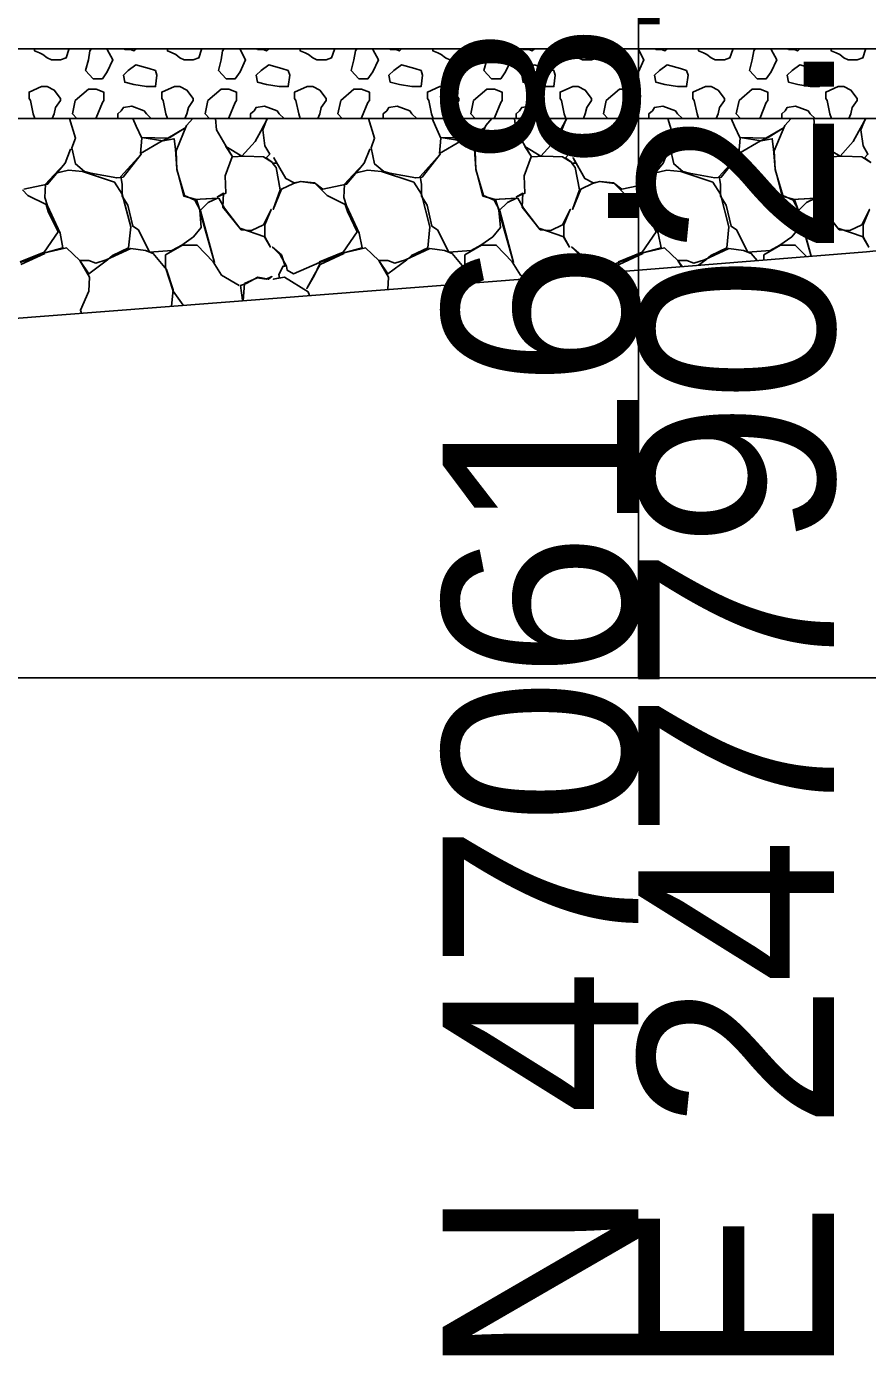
# Model space of a CAD drawing. Extents: x -26 to 4781, y -31 to 24738.
# Drawn here: x 2291.24 to 2303.28, y 7490.31 to 7509.32 of the extents above; entities that cross this region are included whole.
import ezdxf

# ---------------------------------------------------------------- set-up
doc = ezdxf.new("R2010")
doc.units = 0
for name, color, linetype in [('DESIGN - SHEET - Light Grid', 7, 'Continuous'), ('DESIGN - TRANSPORTATION - Proposed Layout Patterning', 7, 'Continuous'), ('GEOTECHNICAL – SCRATCH – Level 1', 7, 'Continuous'), ('SURVEY - GROUND - Top of Ground', 7, 'Continuous')]:
    doc.layers.add(name, color=color, linetype=linetype)

msp = doc.modelspace()

# ---------------------------------------------------------------- linework, layer by layer
at = {"layer": 'DESIGN - SHEET - Light Grid'}
for p, q in [((2300, 7500), (2300, 7607.377)), ((2000, 7500), (2300, 7500)), ((2300, 7500), (2600, 7500))]:
    msp.add_line(p, q, dxfattribs=at)
at = {"layer": 'DESIGN - TRANSPORTATION - Proposed Layout Patterning'}
for p, q in [((2291.28, 7508.289), (2291.3, 7508.259)), ((2292.13, 7508.419), (2291.94, 7508.259)), ((2293.18, 7508.289), (2293.2, 7508.259)), ((2294.03, 7508.419), (2293.84, 7508.259)), ((2295.08, 7508.289), (2295.1, 7508.259)), ((2295.93, 7508.419), (2295.74, 7508.259)), ((2296.98, 7508.289), (2297, 7508.259)), ((2297.83, 7508.419), (2297.64, 7508.259)), ((2298.88, 7508.289), (2298.9, 7508.259)), ((2299.73, 7508.419), (2299.54, 7508.259)), ((2300.78, 7508.289), (2300.8, 7508.259)), ((2301.63, 7508.419), (2301.44, 7508.259)), ((2302.68, 7508.289), (2302.7, 7508.259))]:
    msp.add_line(p, q, dxfattribs=at)
for points in [[(2291.36, 7509), (2291.36, 7508.969), (2291.43, 7508.939), (2291.48, 7508.919), (2291.54, 7508.869)], [(2291.54, 7508.869), (2291.6, 7508.839), (2291.73, 7508.839), (2291.81, 7508.869), (2291.85, 7508.989), (2291.85, 7509)], [(2292.13, 7508.839), (2292.09, 7508.689), (2292.2, 7508.569), (2292.33, 7508.569), (2292.4, 7508.669), (2292.48, 7508.839), (2292.4, 7508.989), (2292.389, 7509)], [(2292.173, 7509), (2292.15, 7508.969), (2292.13, 7508.839)], [(2292.645, 7509), (2292.65, 7508.989), (2292.73, 7508.989), (2292.78, 7508.969), (2292.811, 7509)], [(2293.26, 7509), (2293.26, 7508.969), (2293.33, 7508.939), (2293.38, 7508.919), (2293.44, 7508.869)], [(2293.44, 7508.869), (2293.5, 7508.839), (2293.63, 7508.839), (2293.71, 7508.869), (2293.75, 7508.989), (2293.75, 7509)], [(2294.03, 7508.839), (2293.99, 7508.689), (2294.1, 7508.569), (2294.23, 7508.569), (2294.3, 7508.669), (2294.38, 7508.839), (2294.3, 7508.989), (2294.289, 7509)], [(2294.073, 7509), (2294.05, 7508.969), (2294.03, 7508.839)], [(2294.545, 7509), (2294.55, 7508.989), (2294.63, 7508.989), (2294.68, 7508.969), (2294.711, 7509)], [(2295.16, 7509), (2295.16, 7508.969), (2295.23, 7508.939), (2295.28, 7508.919), (2295.34, 7508.869)], [(2295.34, 7508.869), (2295.4, 7508.839), (2295.53, 7508.839), (2295.61, 7508.869), (2295.65, 7508.989), (2295.65, 7509)], [(2295.93, 7508.839), (2295.89, 7508.689), (2296, 7508.569), (2296.13, 7508.569), (2296.2, 7508.669), (2296.28, 7508.839), (2296.2, 7508.989), (2296.189, 7509)], [(2295.973, 7509), (2295.95, 7508.969), (2295.93, 7508.839)], [(2296.445, 7509), (2296.45, 7508.989), (2296.53, 7508.989), (2296.58, 7508.969), (2296.611, 7509)], [(2297.06, 7509), (2297.06, 7508.969), (2297.13, 7508.939), (2297.18, 7508.919), (2297.24, 7508.869)], [(2297.24, 7508.869), (2297.3, 7508.839), (2297.43, 7508.839), (2297.51, 7508.869), (2297.55, 7508.989), (2297.55, 7509)], [(2297.83, 7508.839), (2297.79, 7508.689), (2297.9, 7508.569), (2298.03, 7508.569), (2298.1, 7508.669), (2298.18, 7508.839), (2298.1, 7508.989), (2298.089, 7509)], [(2297.873, 7509), (2297.85, 7508.969), (2297.83, 7508.839)], [(2298.345, 7509), (2298.35, 7508.989), (2298.43, 7508.989), (2298.48, 7508.969), (2298.511, 7509)], [(2298.96, 7509), (2298.96, 7508.969), (2299.03, 7508.939), (2299.08, 7508.919), (2299.14, 7508.869)], [(2299.14, 7508.869), (2299.2, 7508.839), (2299.33, 7508.839), (2299.41, 7508.869), (2299.45, 7508.989), (2299.45, 7509)], [(2299.73, 7508.839), (2299.69, 7508.689), (2299.8, 7508.569), (2299.93, 7508.569), (2300, 7508.669), (2300.08, 7508.839), (2300, 7508.989), (2299.989, 7509)], [(2299.773, 7509), (2299.75, 7508.969), (2299.73, 7508.839)], [(2300.245, 7509), (2300.25, 7508.989), (2300.33, 7508.989), (2300.38, 7508.969), (2300.411, 7509)], [(2300.86, 7509), (2300.86, 7508.969), (2300.93, 7508.939), (2300.98, 7508.919), (2301.04, 7508.869)], [(2301.04, 7508.869), (2301.1, 7508.839), (2301.23, 7508.839), (2301.31, 7508.869), (2301.35, 7508.989), (2301.35, 7509)], [(2301.63, 7508.839), (2301.59, 7508.689), (2301.7, 7508.569), (2301.83, 7508.569), (2301.9, 7508.669), (2301.98, 7508.839), (2301.9, 7508.989), (2301.889, 7509)], [(2301.673, 7509), (2301.65, 7508.969), (2301.63, 7508.839)], [(2302.145, 7509), (2302.15, 7508.989), (2302.23, 7508.989), (2302.28, 7508.969), (2302.311, 7509)], [(2302.76, 7509), (2302.76, 7508.969), (2302.83, 7508.939), (2302.88, 7508.919), (2302.94, 7508.869)], [(2302.94, 7508.869), (2303, 7508.839), (2303.13, 7508.839), (2303.21, 7508.869), (2303.25, 7508.989), (2303.25, 7509)], [(2293.09, 7508.689), (2293, 7508.719), (2292.81, 7508.769), (2292.7, 7508.689), (2292.63, 7508.619), (2292.65, 7508.519), (2292.78, 7508.489), (2292.96, 7508.459), (2293.09, 7508.459), (2293.11, 7508.619), (2293.09, 7508.689)], [(2294.99, 7508.689), (2294.9, 7508.719), (2294.71, 7508.769), (2294.6, 7508.689), (2294.53, 7508.619), (2294.55, 7508.519), (2294.68, 7508.489), (2294.86, 7508.459), (2294.99, 7508.459), (2295.01, 7508.619), (2294.99, 7508.689)], [(2296.89, 7508.689), (2296.8, 7508.719), (2296.61, 7508.769), (2296.5, 7508.689), (2296.43, 7508.619), (2296.45, 7508.519), (2296.58, 7508.489), (2296.76, 7508.459), (2296.89, 7508.459), (2296.91, 7508.619), (2296.89, 7508.689)], [(2298.79, 7508.689), (2298.7, 7508.719), (2298.51, 7508.769), (2298.4, 7508.689), (2298.33, 7508.619), (2298.35, 7508.519), (2298.48, 7508.489), (2298.66, 7508.459), (2298.79, 7508.459), (2298.81, 7508.619), (2298.79, 7508.689)], [(2300.69, 7508.689), (2300.6, 7508.719), (2300.41, 7508.769), (2300.3, 7508.689), (2300.23, 7508.619), (2300.25, 7508.519), (2300.38, 7508.489), (2300.56, 7508.459), (2300.69, 7508.459), (2300.71, 7508.619), (2300.69, 7508.689)], [(2302.59, 7508.689), (2302.5, 7508.719), (2302.31, 7508.769), (2302.2, 7508.689), (2302.13, 7508.619), (2302.15, 7508.519), (2302.28, 7508.489), (2302.46, 7508.459), (2302.59, 7508.459), (2302.61, 7508.619), (2302.59, 7508.689)], [(2291.54, 7508.459), (2291.48, 7508.459), (2291.46, 7508.459), (2291.28, 7508.379), (2291.28, 7508.289)], [(2291.73, 7508.259), (2291.73, 7508.289), (2291.64, 7508.409), (2291.54, 7508.459)], [(2293.44, 7508.459), (2293.38, 7508.459), (2293.36, 7508.459), (2293.18, 7508.379), (2293.18, 7508.289)], [(2293.63, 7508.259), (2293.63, 7508.289), (2293.54, 7508.409), (2293.44, 7508.459)], [(2295.34, 7508.459), (2295.28, 7508.459), (2295.26, 7508.459), (2295.08, 7508.379), (2295.08, 7508.289)], [(2295.53, 7508.259), (2295.53, 7508.289), (2295.44, 7508.409), (2295.34, 7508.459)], [(2297.24, 7508.459), (2297.18, 7508.459), (2297.16, 7508.459), (2296.98, 7508.379), (2296.98, 7508.289)], [(2297.43, 7508.259), (2297.43, 7508.289), (2297.34, 7508.409), (2297.24, 7508.459)], [(2299.14, 7508.459), (2299.08, 7508.459), (2299.06, 7508.459), (2298.88, 7508.379), (2298.88, 7508.289)], [(2299.33, 7508.259), (2299.33, 7508.289), (2299.24, 7508.409), (2299.14, 7508.459)], [(2301.04, 7508.459), (2300.98, 7508.459), (2300.96, 7508.459), (2300.78, 7508.379), (2300.78, 7508.289)], [(2301.23, 7508.259), (2301.23, 7508.289), (2301.14, 7508.409), (2301.04, 7508.459)], [(2302.94, 7508.459), (2302.88, 7508.459), (2302.86, 7508.459), (2302.68, 7508.379), (2302.68, 7508.289)], [(2303.13, 7508.259), (2303.13, 7508.289), (2303.04, 7508.409), (2302.94, 7508.459)], [(2292.35, 7508.259), (2292.35, 7508.379), (2292.24, 7508.419), (2292.13, 7508.419)], [(2294.25, 7508.259), (2294.25, 7508.379), (2294.14, 7508.419), (2294.03, 7508.419)], [(2296.15, 7508.259), (2296.15, 7508.379), (2296.04, 7508.419), (2295.93, 7508.419)], [(2298.05, 7508.259), (2298.05, 7508.379), (2297.94, 7508.419), (2297.83, 7508.419)], [(2299.95, 7508.259), (2299.95, 7508.379), (2299.84, 7508.419), (2299.73, 7508.419)], [(2301.85, 7508.259), (2301.85, 7508.379), (2301.74, 7508.419), (2301.63, 7508.419)], [(2291.3, 7508.259), (2291.34, 7508.069), (2291.362, 7508)], [(2291.612, 7508), (2291.64, 7508.069), (2291.66, 7508.159), (2291.73, 7508.259)], [(2291.94, 7508.259), (2291.9, 7508.069), (2291.963, 7508)], [(2292.229, 7508), (2292.24, 7508.009), (2292.33, 7508.229), (2292.35, 7508.259)], [(2292.93, 7508.109), (2292.75, 7508.179), (2292.63, 7508.159), (2292.6, 7508.109), (2292.55, 7508.069), (2292.55, 7508)], [(2293.029, 7508), (2292.96, 7508.069), (2292.93, 7508.109)], [(2293.2, 7508.259), (2293.24, 7508.069), (2293.262, 7508)], [(2293.512, 7508), (2293.54, 7508.069), (2293.56, 7508.159), (2293.63, 7508.259)], [(2293.84, 7508.259), (2293.8, 7508.069), (2293.863, 7508)], [(2294.129, 7508), (2294.14, 7508.009), (2294.23, 7508.229), (2294.25, 7508.259)], [(2294.83, 7508.109), (2294.65, 7508.179), (2294.53, 7508.159), (2294.5, 7508.109), (2294.45, 7508.069), (2294.45, 7508)], [(2294.929, 7508), (2294.86, 7508.069), (2294.83, 7508.109)], [(2295.1, 7508.259), (2295.14, 7508.069), (2295.162, 7508)], [(2295.412, 7508), (2295.44, 7508.069), (2295.46, 7508.159), (2295.53, 7508.259)], [(2295.74, 7508.259), (2295.7, 7508.069), (2295.763, 7508)], [(2296.029, 7508), (2296.04, 7508.009), (2296.13, 7508.229), (2296.15, 7508.259)], [(2296.73, 7508.109), (2296.55, 7508.179), (2296.43, 7508.159), (2296.4, 7508.109), (2296.35, 7508.069), (2296.35, 7508)], [(2296.829, 7508), (2296.76, 7508.069), (2296.73, 7508.109)], [(2297, 7508.259), (2297.04, 7508.069), (2297.062, 7508)], [(2297.312, 7508), (2297.34, 7508.069), (2297.36, 7508.159), (2297.43, 7508.259)], [(2297.64, 7508.259), (2297.6, 7508.069), (2297.663, 7508)], [(2297.929, 7508), (2297.94, 7508.009), (2298.03, 7508.229), (2298.05, 7508.259)], [(2298.63, 7508.109), (2298.45, 7508.179), (2298.33, 7508.159), (2298.3, 7508.109), (2298.25, 7508.069), (2298.25, 7508)], [(2298.729, 7508), (2298.66, 7508.069), (2298.63, 7508.109)], [(2298.9, 7508.259), (2298.94, 7508.069), (2298.962, 7508)], [(2299.212, 7508), (2299.24, 7508.069), (2299.26, 7508.159), (2299.33, 7508.259)], [(2299.54, 7508.259), (2299.5, 7508.069), (2299.563, 7508)], [(2299.829, 7508), (2299.84, 7508.009), (2299.93, 7508.229), (2299.95, 7508.259)], [(2300.53, 7508.109), (2300.35, 7508.179), (2300.23, 7508.159), (2300.2, 7508.109), (2300.15, 7508.069), (2300.15, 7508)], [(2300.629, 7508), (2300.56, 7508.069), (2300.53, 7508.109)], [(2300.8, 7508.259), (2300.84, 7508.069), (2300.862, 7508)], [(2301.112, 7508), (2301.14, 7508.069), (2301.16, 7508.159), (2301.23, 7508.259)], [(2301.44, 7508.259), (2301.4, 7508.069), (2301.463, 7508)], [(2301.729, 7508), (2301.74, 7508.009), (2301.83, 7508.229), (2301.85, 7508.259)], [(2302.43, 7508.109), (2302.25, 7508.179), (2302.13, 7508.159), (2302.1, 7508.109), (2302.05, 7508.069), (2302.05, 7508)], [(2302.529, 7508), (2302.46, 7508.069), (2302.43, 7508.109)], [(2302.7, 7508.259), (2302.74, 7508.069), (2302.762, 7508)], [(2303.012, 7508), (2303.04, 7508.069), (2303.06, 7508.159), (2303.13, 7508.259)], [(2292.767, 7508), (2292.815, 7507.891), (2292.895, 7507.721), (2292.875, 7507.501), (2293.185, 7507.681), (2293.295, 7507.731), (2293.525, 7507.871), (2293.265, 7507.721), (2292.895, 7507.731), (2293.195, 7507.681), (2293.355, 7507.711), (2293.375, 7507.561), (2293.395, 7507.281), (2293.495, 7506.891), (2293.675, 7506.841), (2293.725, 7506.691), (2293.745, 7506.441), (2293.635, 7506.311), (2293.465, 7506.191), (2293.325, 7506.111), (2293.005, 7506.091), (2292.845, 7506.411), (2292.765, 7506.461), (2292.695, 7506.761), (2292.615, 7506.891), (2292.615, 7507.061), (2292.595, 7507.171), (2292.885, 7507.491), (2292.625, 7507.161), (2292.535, 7507.151), (2292.165, 7507.221), (2292.075, 7507.241), (2291.945, 7507.351), (2291.895, 7507.581), (2291.945, 7507.721), (2291.859, 7508)], [(2293.624, 7508), (2293.535, 7507.901), (2293.385, 7507.541), (2293.395, 7507.271), (2293.505, 7506.901), (2293.655, 7506.831), (2293.735, 7506.681), (2293.935, 7505.941), (2293.725, 7506.681), (2293.845, 7506.801), (2293.975, 7506.861), (2293.645, 7506.841), (2293.995, 7506.861), (2294.075, 7506.721), (2294.295, 7506.431), (2294.655, 7506.311), (2294.735, 7506.161), (2294.655, 7506.301), (2294.655, 7506.481), (2294.745, 7506.701), (2294.635, 7506.481), (2294.465, 7506.401), (2294.315, 7506.411), (2294.055, 7506.731), (2294.065, 7506.931), (2293.975, 7506.881), (2294.095, 7506.931), (2294.085, 7507.181), (2294.185, 7507.451), (2294.365, 7507.461), (2294.635, 7507.451), (2294.765, 7507.371), (2294.675, 7507.441), (2294.725, 7507.491), (2294.655, 7507.611), (2294.625, 7507.841), (2294.685, 7507.991), (2294.694, 7508)], [(2294.694, 7508), (2294.595, 7507.821), (2294.515, 7507.671), (2294.325, 7507.461), (2294.095, 7507.601), (2294.185, 7507.461), (2294.095, 7507.611), (2293.965, 7507.841), (2293.948, 7508)], [(2297.047, 7508), (2297.095, 7507.891), (2297.175, 7507.721), (2297.155, 7507.501), (2297.465, 7507.681), (2297.575, 7507.731), (2297.805, 7507.871), (2297.545, 7507.721), (2297.175, 7507.731), (2297.475, 7507.681), (2297.635, 7507.711), (2297.655, 7507.561), (2297.675, 7507.281), (2297.775, 7506.891), (2297.955, 7506.841), (2298.005, 7506.691), (2298.025, 7506.441), (2297.915, 7506.311), (2297.745, 7506.191), (2297.605, 7506.111), (2297.285, 7506.091), (2297.125, 7506.411), (2297.045, 7506.461), (2296.975, 7506.761), (2296.895, 7506.891), (2296.895, 7507.061), (2296.875, 7507.171), (2297.165, 7507.491), (2296.905, 7507.161), (2296.815, 7507.151), (2296.445, 7507.221), (2296.355, 7507.241), (2296.225, 7507.351), (2296.175, 7507.581), (2296.225, 7507.721), (2296.139, 7508)], [(2297.904, 7508), (2297.815, 7507.901), (2297.665, 7507.541), (2297.675, 7507.271), (2297.785, 7506.901), (2297.935, 7506.831), (2298.015, 7506.681), (2298.215, 7505.941), (2298.005, 7506.681), (2298.125, 7506.801), (2298.255, 7506.861), (2297.925, 7506.841), (2298.275, 7506.861), (2298.355, 7506.721), (2298.575, 7506.431), (2298.935, 7506.311), (2299.015, 7506.161), (2298.935, 7506.301), (2298.935, 7506.481), (2299.025, 7506.701), (2298.915, 7506.481), (2298.745, 7506.401), (2298.595, 7506.411), (2298.335, 7506.731), (2298.345, 7506.931), (2298.255, 7506.881), (2298.375, 7506.931), (2298.365, 7507.181), (2298.465, 7507.451), (2298.645, 7507.461), (2298.915, 7507.451), (2299.045, 7507.371), (2298.955, 7507.441), (2299.005, 7507.491), (2298.935, 7507.611), (2298.905, 7507.841), (2298.965, 7507.991), (2298.974, 7508)], [(2298.974, 7508), (2298.875, 7507.821), (2298.795, 7507.671), (2298.605, 7507.461), (2298.375, 7507.601), (2298.465, 7507.461), (2298.375, 7507.611), (2298.245, 7507.841), (2298.228, 7508)], [(2301.327, 7508), (2301.375, 7507.891), (2301.455, 7507.721), (2301.435, 7507.501), (2301.745, 7507.681), (2301.855, 7507.731), (2302.085, 7507.871), (2301.825, 7507.721), (2301.455, 7507.731), (2301.755, 7507.681), (2301.915, 7507.711), (2301.935, 7507.561), (2301.955, 7507.281), (2302.055, 7506.891), (2302.235, 7506.841), (2302.285, 7506.691), (2302.305, 7506.441), (2302.195, 7506.311), (2302.025, 7506.191), (2301.885, 7506.111), (2301.565, 7506.091), (2301.405, 7506.411), (2301.325, 7506.461), (2301.255, 7506.761), (2301.175, 7506.891), (2301.175, 7507.061), (2301.155, 7507.171), (2301.445, 7507.491), (2301.185, 7507.161), (2301.095, 7507.151), (2300.725, 7507.221), (2300.635, 7507.241), (2300.505, 7507.351), (2300.455, 7507.581), (2300.505, 7507.721), (2300.419, 7508)], [(2302.184, 7508), (2302.095, 7507.901), (2301.945, 7507.541), (2301.955, 7507.271), (2302.065, 7506.901), (2302.215, 7506.831), (2302.295, 7506.681), (2302.471, 7506.03)], [(2302.47, 7506.03), (2302.285, 7506.681), (2302.405, 7506.801), (2302.535, 7506.861), (2302.205, 7506.841), (2302.555, 7506.861), (2302.635, 7506.721), (2302.855, 7506.431), (2303.215, 7506.311), (2303.295, 7506.161), (2303.215, 7506.301), (2303.215, 7506.481), (2303.305, 7506.701), (2303.195, 7506.481), (2303.025, 7506.401), (2302.875, 7506.411), (2302.615, 7506.731), (2302.625, 7506.931), (2302.535, 7506.881), (2302.655, 7506.931), (2302.645, 7507.181), (2302.745, 7507.451), (2302.925, 7507.461), (2303.195, 7507.451), (2303.325, 7507.371), (2303.235, 7507.441), (2303.285, 7507.491), (2303.215, 7507.611), (2303.185, 7507.841), (2303.245, 7507.991), (2303.254, 7508)], [(2303.254, 7508), (2303.155, 7507.821), (2303.075, 7507.671), (2302.885, 7507.461), (2302.655, 7507.601), (2302.745, 7507.461), (2302.655, 7507.611), (2302.525, 7507.841), (2302.508, 7508)], [(2291.205, 7506.991), (2291.545, 7507.061), (2291.795, 7507.361), (2291.875, 7507.561), (2291.795, 7507.361), (2291.635, 7507.191), (2291.515, 7507.061), (2291.505, 7506.871), (2291.545, 7506.751), (2291.725, 7506.361), (2291.765, 7506.151), (2291.505, 7506.081), (2291.815, 7506.151), (2292.005, 7505.971), (2292.145, 7505.731), (2292.135, 7505.531), (2292.015, 7505.261), (2292.031, 7505.217)], [(2295.293, 7505.468), (2295.275, 7505.521), (2294.935, 7505.731), (2294.775, 7505.701), (2294.865, 7505.721), (2294.855, 7505.771), (2294.915, 7505.891), (2294.945, 7505.891), (2294.895, 7506.051), (2294.765, 7506.161), (2294.875, 7506.051), (2294.965, 7505.891), (2294.975, 7505.831), (2295.065, 7505.781), (2295.435, 7505.941), (2295.785, 7506.071), (2295.445, 7505.911), (2295.365, 7505.771), (2295.255, 7505.571), (2295.365, 7505.761), (2295.435, 7505.911), (2295.435, 7505.951), (2295.775, 7506.091), (2295.975, 7506.381), (2295.835, 7506.671), (2295.805, 7506.771), (2295.545, 7506.901), (2295.465, 7506.981), (2295.375, 7507.071), (2295.165, 7507.101), (2295.065, 7507.071), (2294.895, 7506.991), (2294.775, 7506.701), (2294.875, 7506.981), (2294.815, 7507.301), (2294.765, 7507.361), (2294.825, 7507.361), (2294.785, 7507.441), (2294.955, 7507.141), (2295.075, 7507.081), (2295.175, 7507.101), (2295.365, 7507.081), (2295.485, 7506.991), (2295.825, 7507.061), (2296.075, 7507.361), (2296.155, 7507.561), (2296.075, 7507.361), (2295.915, 7507.191), (2295.795, 7507.061), (2295.785, 7506.871), (2295.825, 7506.751), (2296.005, 7506.361), (2296.045, 7506.151), (2295.785, 7506.081), (2296.095, 7506.151), (2296.285, 7505.971), (2296.425, 7505.731), (2296.416, 7505.554)], [(2299.667, 7505.807), (2299.715, 7505.911), (2299.715, 7505.951), (2300.055, 7506.091), (2300.255, 7506.381), (2300.115, 7506.671), (2300.085, 7506.771), (2299.825, 7506.901), (2299.745, 7506.981), (2299.655, 7507.071), (2299.445, 7507.101), (2299.345, 7507.071), (2299.175, 7506.991), (2299.055, 7506.701), (2299.155, 7506.981), (2299.095, 7507.301), (2299.045, 7507.361), (2299.105, 7507.361), (2299.065, 7507.441), (2299.235, 7507.141), (2299.355, 7507.081), (2299.455, 7507.101), (2299.645, 7507.081), (2299.765, 7506.991), (2300.105, 7507.061), (2300.355, 7507.361), (2300.435, 7507.561), (2300.355, 7507.361), (2300.195, 7507.191), (2300.075, 7507.061), (2300.065, 7506.871), (2300.105, 7506.751), (2300.285, 7506.361), (2300.325, 7506.151), (2300.065, 7506.081), (2300.375, 7506.151), (2300.565, 7505.971), (2300.617, 7505.883)], [(2291.665, 7507.221), (2291.845, 7507.261), (2292.045, 7507.241), (2292.505, 7507.091), (2292.615, 7506.921), (2292.735, 7506.451), (2292.705, 7506.151), (2292.475, 7506.041), (2292.405, 7505.981), (2292.135, 7505.781), (2292.005, 7505.971), (2292.135, 7505.971), (2292.235, 7505.931), (2292.385, 7505.981), (2292.735, 7506.141), (2292.945, 7506.111), (2293.055, 7506.071), (2293.245, 7505.841), (2293.345, 7505.551), (2293.318, 7505.316)], [(2295.945, 7507.221), (2296.125, 7507.261), (2296.325, 7507.241), (2296.785, 7507.091), (2296.895, 7506.921), (2297.015, 7506.451), (2296.985, 7506.151), (2296.755, 7506.041), (2296.685, 7505.981), (2296.415, 7505.781), (2296.285, 7505.971), (2296.415, 7505.971), (2296.515, 7505.931), (2296.665, 7505.981), (2297.015, 7506.141), (2297.225, 7506.111), (2297.335, 7506.071), (2297.525, 7505.841), (2297.593, 7505.645)], [(2300.225, 7507.221), (2300.405, 7507.261), (2300.605, 7507.241), (2301.065, 7507.091), (2301.175, 7506.921), (2301.295, 7506.451), (2301.265, 7506.151), (2301.035, 7506.041), (2300.965, 7505.981), (2300.858, 7505.902)], [(2291.155, 7505.951), (2291.495, 7506.091), (2291.695, 7506.381), (2291.555, 7506.671), (2291.525, 7506.771), (2291.265, 7506.901), (2291.185, 7506.981)], [(2293.488, 7505.329), (2293.345, 7505.531), (2293.235, 7505.871), (2293.235, 7506.051), (2293.475, 7506.191), (2293.685, 7506.191), (2293.915, 7505.951), (2294.035, 7505.761), (2294.285, 7505.611)], [(2297.589, 7505.645), (2297.515, 7505.871), (2297.515, 7506.051), (2297.755, 7506.191), (2297.965, 7506.191), (2298.195, 7505.951), (2298.315, 7505.761), (2298.405, 7505.707)], [(2301.795, 7505.976), (2301.795, 7506.051), (2302.035, 7506.191), (2302.245, 7506.191), (2302.405, 7506.025)], [(2291.155, 7505.941), (2291.505, 7506.071), (2291.165, 7505.911)], [(2299.136, 7505.765), (2299.135, 7505.771), (2299.195, 7505.891), (2299.225, 7505.891), (2299.175, 7506.051), (2299.045, 7506.161), (2299.155, 7506.051), (2299.245, 7505.891), (2299.255, 7505.831), (2299.344, 7505.782)], [(2299.347, 7505.782), (2299.715, 7505.941), (2300.065, 7506.071), (2299.725, 7505.911), (2299.666, 7505.807)], [(2300.625, 7505.883), (2300.565, 7505.971), (2300.695, 7505.971), (2300.795, 7505.931), (2300.945, 7505.981), (2301.295, 7506.141), (2301.505, 7506.111), (2301.615, 7506.071), (2301.7, 7505.969)], [(2294.345, 7505.395), (2294.365, 7505.641), (2294.545, 7505.721), (2294.675, 7505.701), (2294.755, 7505.741), (2294.705, 7505.701), (2294.555, 7505.731), (2294.385, 7505.641), (2294.305, 7505.611), (2294.335, 7505.401), (2294.334, 7505.394)]]:
    msp.add_lwpolyline(points, dxfattribs=at)
at = {"layer": 'GEOTECHNICAL – SCRATCH – Level 1'}
for p, q in [((2324.862, 7509), (2241.566, 7509)), ((2319.077, 7508), (2238.566, 7508))]:
    msp.add_line(p, q, dxfattribs=at)
at = {"layer": 'SURVEY - GROUND - Top of Ground'}
msp.add_lwpolyline([(2232.778, 7501.714), (2238.696, 7501.885), (2241.042, 7502.025), (2244.191, 7502.138), (2249.095, 7502.401), (2252.275, 7502.563), (2254.39, 7502.707), (2256.093, 7502.765), (2261.783, 7503.075), (2266.167, 7503.288), (2269.095, 7503.502), (2271.11, 7503.631), (2275.612, 7503.952), (2279.326, 7504.221), (2283.028, 7504.47), (2285.227, 7504.656), (2289.342, 7505.009), (2298.527, 7505.717), (2300, 7505.834), (2303.265, 7506.093), (2308.549, 7506.644), (2310.698, 7506.867), (2312.275, 7507.065), (2321.197, 7508.291)], dxfattribs=at)

# ---------------------------------------------------------------- texts
at = {"layer": 'DESIGN - SHEET - Light Grid'}
for s, p in [('E 2477902.7425', (2302.8, 7490)), ('N 470616.8697', (2300, 7490))]:
    msp.add_text(s, height=2.8, rotation=90, dxfattribs=at).set_placement(p)

doc.saveas('drawing.dxf')
